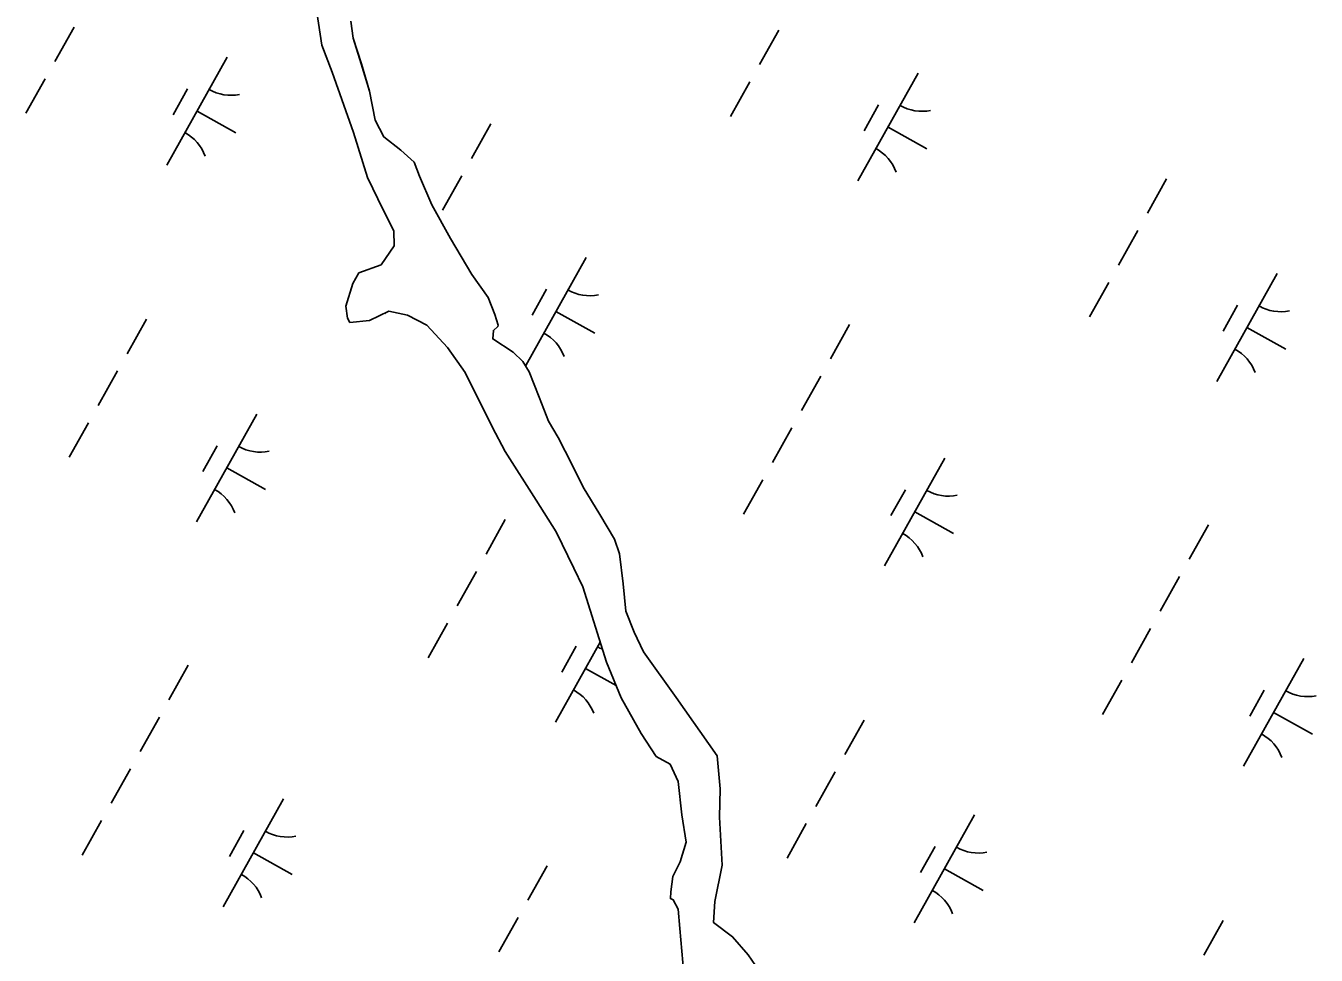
# Model space of a CAD drawing. Extents: x 3923531 to 3943530, y 207391 to 229799.
# Drawn here: x 3939637 to 3940159, y 220380 to 220757 of the extents above; entities that cross this region are included whole.
import ezdxf

# ---------------------------------------------------------------- set-up
doc = ezdxf.new("R2010")
doc.units = 0
doc.layers.add('V-TOPO-SHOR', color=7, linetype='Continuous')
doc.layers.add('V-WETL-SWMP', color=7, linetype='Continuous')

msp = doc.modelspace()

# ---------------------------------------------------------------- linework, layer by layer
at = {"layer": 'V-TOPO-SHOR'}
for points in [[(3939754.68, 220762.05), (3939756.63, 220748.66), (3939760.79, 220737.83), (3939769.42, 220713.41), (3939775.13, 220695.21), (3939781.48, 220682.05), (3939785.82, 220673.61), (3939785.97, 220667.46), (3939780.63, 220659.79), (3939771.66, 220656.56), (3939769.25, 220652.23), (3939766.33, 220643.12), (3939767.08, 220638.24), (3939768, 220636.5), (3939775.89, 220637.32), (3939783.72, 220641.02), (3939791.29, 220639.45), (3939799.18, 220635.36), (3939807.56, 220626.4), (3939814.71, 220616.27), (3939825.54, 220594.29), (3939830.81, 220584.24), (3939843.34, 220564.57), (3939851.44, 220551.7), (3939858.58, 220537.05), (3939862.28, 220529.47), (3939871.8, 220499.05), (3939877.8, 220484.5), (3939885.81, 220470.12), (3939891.94, 220460.84), (3939897.54, 220457.71), (3939900.85, 220450.76), (3939902.31, 220437.22), (3939904.08, 220426.09), (3939901.63, 220418.24), (3939898.64, 220412.26), (3939897.91, 220406.09), (3939897.72, 220403.32), (3939898.86, 220402.85), (3939900.84, 220399), (3939901.53, 220391.23), (3939903.1, 220372.8)], [(3939852.28, 220589.91), (3939848.35, 220596.6), (3939844.6, 220606.31), (3939840.58, 220616.51), (3939837.97, 220620.72), (3939834.11, 220624.52), (3939825.82, 220629.85), (3939826.11, 220633.25), (3939827.84, 220634.8), (3939828.07, 220635.43), (3939826.71, 220639.67), (3939823.91, 220646.64), (3939817.4, 220655.9), (3939808.76, 220670.52), (3939801.15, 220684.15), (3939796.22, 220695.72), (3939794.08, 220701.32), (3939788.68, 220706.21), (3939781.77, 220711.58), (3939778.22, 220718.4), (3939775.93, 220730.03), (3939772.65, 220741.13), (3939769.38, 220751.6), (3939768.33, 220758.49)], [(3939932.16, 220376.26), (3939929.17, 220380.59), (3939922.84, 220387.85), (3939915.16, 220393.57), (3939915.71, 220402.12), (3939918.63, 220416.77), (3939917.53, 220436.21), (3939917.88, 220447.77), (3939916.68, 220461.06), (3939900.04, 220484.66), (3939886.78, 220503.18), (3939883.07, 220511.13), (3939879.73, 220519.59), (3939878.58, 220530.75), (3939877.15, 220542.9), (3939875.13, 220548.75), (3939869.11, 220558.78), (3939862.44, 220569.8), (3939857.95, 220578.87), (3939852.28, 220589.91)]]:
    msp.add_lwpolyline(points, dxfattribs=at)
at = {"layer": 'V-WETL-SWMP'}
for p, q in [((3939754.68, 220762.05), (3939756.63, 220748.66)), ((3939656.39, 220756.05), (3939648.58, 220742.08)), ((3939769.38, 220751.6), (3939768.33, 220758.49)), ((3939941.58, 220754.8), (3939933.78, 220740.83)), ((3939756.63, 220748.66), (3939760.79, 220737.83)), ((3939772.64, 220741.13), (3939769.38, 220751.6)), ((3939718.34, 220743.86), (3939693.96, 220700.21)), ((3939775.93, 220730.03), (3939772.64, 220741.13)), ((3939644.68, 220735.1), (3939636.88, 220721.13)), ((3939760.79, 220737.83), (3939769.42, 220713.41)), ((3939929.88, 220733.85), (3939922.07, 220719.88)), ((3939997.97, 220737.39), (3939973.58, 220693.74)), ((3939702.34, 220731.04), (3939696.49, 220720.56)), ((3939778.21, 220718.4), (3939775.93, 220730.03)), ((3939981.96, 220724.56), (3939976.11, 220714.09)), ((3939706.15, 220722.04), (3939721.87, 220713.26)), ((3939781.77, 220711.58), (3939778.21, 220718.4)), ((3939769.42, 220713.41), (3939775.13, 220695.21)), ((3939825.01, 220716.83), (3939817.21, 220702.86)), ((3939985.77, 220715.56), (3940001.49, 220706.78)), ((3939788.68, 220706.21), (3939781.77, 220711.58)), ((3939794.08, 220701.32), (3939788.68, 220706.21)), ((3939796.22, 220695.72), (3939794.08, 220701.32)), ((3939775.13, 220695.21), (3939781.48, 220682.05)), ((3939801.15, 220684.15), (3939796.22, 220695.72)), ((3939813.31, 220695.88), (3939805.5, 220681.91)), ((3940098.5, 220694.63), (3940090.7, 220680.66)), ((3939781.48, 220682.05), (3939785.82, 220673.61)), ((3939808.76, 220670.52), (3939801.15, 220684.15)), ((3939785.82, 220673.61), (3939785.97, 220667.46)), ((3939817.4, 220655.9), (3939808.76, 220670.52)), ((3940086.8, 220673.68), (3940078.99, 220659.71)), ((3939785.97, 220667.46), (3939780.63, 220659.79)), ((3939780.63, 220659.79), (3939771.66, 220656.56)), ((3939863.56, 220662.74), (3939839.18, 220619.09)), ((3939771.66, 220656.56), (3939769.25, 220652.23)), ((3939823.91, 220646.64), (3939817.4, 220655.9)), ((3940143.18, 220656.26), (3940118.79, 220612.61)), ((3939769.25, 220652.23), (3939766.33, 220643.12)), ((3939847.56, 220649.92), (3939841.71, 220639.44)), ((3940075.09, 220652.72), (3940067.29, 220638.76)), ((3939826.71, 220639.67), (3939823.91, 220646.64)), ((3939766.33, 220643.12), (3939767.08, 220638.24)), ((3939775.89, 220637.32), (3939783.72, 220641.02)), ((3939782.28, 220640.34), (3939782.09, 220640.01)), ((3939783.72, 220641.02), (3939791.29, 220639.45)), ((3939791.29, 220639.45), (3939799.18, 220635.37)), ((3939828.07, 220635.43), (3939826.71, 220639.67)), ((3939851.37, 220640.92), (3939867.08, 220632.14)), ((3940127.18, 220643.44), (3940121.33, 220632.96)), ((3939685.68, 220637.79), (3939677.88, 220623.82)), ((3939767.08, 220638.24), (3939768, 220636.5)), ((3939768, 220636.5), (3939775.89, 220637.32)), ((3939799.18, 220635.37), (3939807.56, 220626.4)), ((3939826.11, 220633.25), (3939827.84, 220634.8)), ((3939827.84, 220634.8), (3939828.07, 220635.43)), ((3939970.22, 220635.71), (3939962.42, 220621.74)), ((3940130.99, 220634.44), (3940146.7, 220625.66)), ((3939825.82, 220629.85), (3939826.11, 220633.25)), ((3939834.11, 220624.52), (3939825.82, 220629.85)), ((3939807.56, 220626.4), (3939814.71, 220616.27)), ((3939837.97, 220620.72), (3939834.11, 220624.52)), ((3939840.59, 220616.51), (3939837.97, 220620.72)), ((3939673.97, 220616.84), (3939666.17, 220602.87)), ((3939814.71, 220616.27), (3939825.54, 220594.29)), ((3939844.6, 220606.31), (3939840.59, 220616.51)), ((3939958.52, 220614.76), (3939950.72, 220600.79)), ((3939848.35, 220596.6), (3939844.6, 220606.31)), ((3939730.36, 220599.43), (3939705.97, 220555.78)), ((3939662.27, 220595.89), (3939654.47, 220581.92)), ((3939825.54, 220594.29), (3939830.81, 220584.24)), ((3939852.28, 220589.91), (3939848.35, 220596.6)), ((3939946.81, 220593.8), (3939939.01, 220579.84)), ((3939714.36, 220586.6), (3939708.5, 220576.13)), ((3939857.95, 220578.87), (3939852.28, 220589.91)), ((3939830.81, 220584.24), (3939843.34, 220564.57)), ((3940008.77, 220581.62), (3939984.39, 220537.97)), ((3939718.17, 220577.6), (3939733.88, 220568.82)), ((3939862.44, 220569.8), (3939857.95, 220578.87)), ((3939935.11, 220572.85), (3939927.31, 220558.88)), ((3939869.11, 220558.78), (3939862.44, 220569.8)), ((3939992.77, 220568.79), (3939986.92, 220558.32)), ((3939843.34, 220564.57), (3939851.44, 220551.7)), ((3939830.89, 220556.67), (3939823.09, 220542.7)), ((3939875.13, 220548.75), (3939869.11, 220558.78)), ((3939996.58, 220559.79), (3940012.3, 220551.01)), ((3939851.44, 220551.7), (3939858.58, 220537.05)), ((3940115.44, 220554.58), (3940107.64, 220540.62)), ((3939877.15, 220542.9), (3939875.13, 220548.75)), ((3939878.58, 220530.75), (3939877.15, 220542.9)), ((3939819.19, 220535.72), (3939811.38, 220521.75)), ((3939858.58, 220537.05), (3939862.28, 220529.48)), ((3939862.28, 220529.48), (3939871.8, 220499.05)), ((3939879.72, 220519.59), (3939878.58, 220530.75)), ((3940103.73, 220533.63), (3940095.93, 220519.66)), ((3939883.07, 220511.13), (3939879.72, 220519.59)), ((3939807.48, 220514.76), (3939799.68, 220500.8)), ((3939886.78, 220503.18), (3939883.07, 220511.13)), ((3940092.03, 220512.68), (3940084.23, 220498.71)), ((3939869.29, 220507.06), (3939851.19, 220474.65)), ((3939859.57, 220505.48), (3939853.72, 220495)), ((3939900.04, 220484.66), (3939886.78, 220503.18)), ((3939871.8, 220499.05), (3939877.8, 220484.5)), ((3940153.99, 220500.49), (3940129.6, 220456.84)), ((3939702.62, 220497.75), (3939694.81, 220483.78)), ((3939863.38, 220496.48), (3939875.7, 220489.59)), ((3940080.32, 220491.73), (3940072.52, 220477.76)), ((3940137.99, 220487.67), (3940132.13, 220477.19)), ((3939877.8, 220484.5), (3939885.81, 220470.12)), ((3939916.68, 220461.06), (3939900.04, 220484.66)), ((3940141.8, 220478.67), (3940157.51, 220469.89)), ((3939690.91, 220476.8), (3939683.11, 220462.83)), ((3939976.11, 220475.54), (3939968.31, 220461.58)), ((3939885.81, 220470.12), (3939891.94, 220460.84)), ((3939891.94, 220460.84), (3939897.54, 220457.71)), ((3939897.54, 220457.71), (3939900.85, 220450.76)), ((3939917.88, 220447.77), (3939916.68, 220461.06)), ((3939679.21, 220455.84), (3939671.4, 220441.88)), ((3939964.4, 220454.59), (3939956.6, 220440.62)), ((3939900.85, 220450.76), (3939902.31, 220437.23)), ((3939917.53, 220436.21), (3939917.88, 220447.77)), ((3939741.17, 220443.66), (3939716.78, 220400.01)), ((3939902.31, 220437.23), (3939904.08, 220426.09)), ((3939918.63, 220416.77), (3939917.53, 220436.21)), ((3940020.79, 220437.18), (3939996.4, 220393.53)), ((3939667.5, 220434.89), (3939659.7, 220420.92)), ((3939725.16, 220430.83), (3939719.31, 220420.36)), ((3939952.7, 220433.64), (3939944.9, 220419.67)), ((3939904.08, 220426.09), (3939901.63, 220418.24)), ((3939728.97, 220421.83), (3939744.69, 220413.05)), ((3940004.79, 220424.35), (3939998.93, 220413.88)), ((3939847.83, 220416.62), (3939840.03, 220402.66)), ((3939901.63, 220418.24), (3939898.63, 220412.26)), ((3939915.71, 220402.12), (3939918.63, 220416.77)), ((3940008.59, 220415.35), (3940024.31, 220406.57)), ((3939898.63, 220412.26), (3939897.9, 220406.09)), ((3939897.9, 220406.09), (3939897.72, 220403.32)), ((3939897.72, 220403.32), (3939898.86, 220402.85)), ((3939898.86, 220402.85), (3939900.84, 220399)), ((3939900.84, 220399), (3939901.53, 220391.23)), ((3939915.16, 220393.57), (3939915.71, 220402.12)), ((3939836.12, 220395.67), (3939828.32, 220381.7)), ((3939922.84, 220387.85), (3939915.16, 220393.57)), ((3940121.32, 220394.42), (3940113.52, 220380.45)), ((3939901.53, 220391.23), (3939903.1, 220372.8)), ((3939929.17, 220380.59), (3939922.84, 220387.85)), ((3939932.16, 220376.26), (3939929.17, 220380.59))]:
    msp.add_line(p, q, dxfattribs=at)
for centre, start, end in [((3939719.83, 220746.04), 240.0381, 281.5817), ((3939999.45, 220739.56), 240.0381, 281.5817), ((3939692.89, 220697.81), 20.0381, 61.5817), ((3939972.51, 220691.33), 20.0381, 61.5817), ((3939865.05, 220664.91), 240.0381, 281.5817), ((3940144.67, 220658.44), 240.0381, 281.5817), ((3939838.1, 220616.69), 20.0381, 61.5817), ((3940117.72, 220610.21), 20.0381, 61.5817), ((3939731.84, 220601.6), 240.0381, 281.5817), ((3939704.9, 220553.37), 20.0381, 61.5817), ((3940010.26, 220583.79), 240.0381, 281.5817), ((3939983.32, 220535.56), 20.0381, 61.5817), ((3939877.06, 220520.48), 240.0381, 247.0037), ((3939850.11, 220472.25), 20.0381, 61.5817), ((3940155.47, 220502.66), 240.0381, 281.5817), ((3940128.53, 220454.44), 20.0381, 61.5817), ((3939742.65, 220445.83), 240.0381, 281.5817), ((3940022.27, 220439.35), 240.0381, 281.5817), ((3939715.71, 220397.6), 20.0381, 61.5817), ((3939995.33, 220391.12), 20.0381, 61.5817)]:
    msp.add_arc(centre, 17.62, start, end, dxfattribs=at)

doc.saveas('drawing.dxf')
